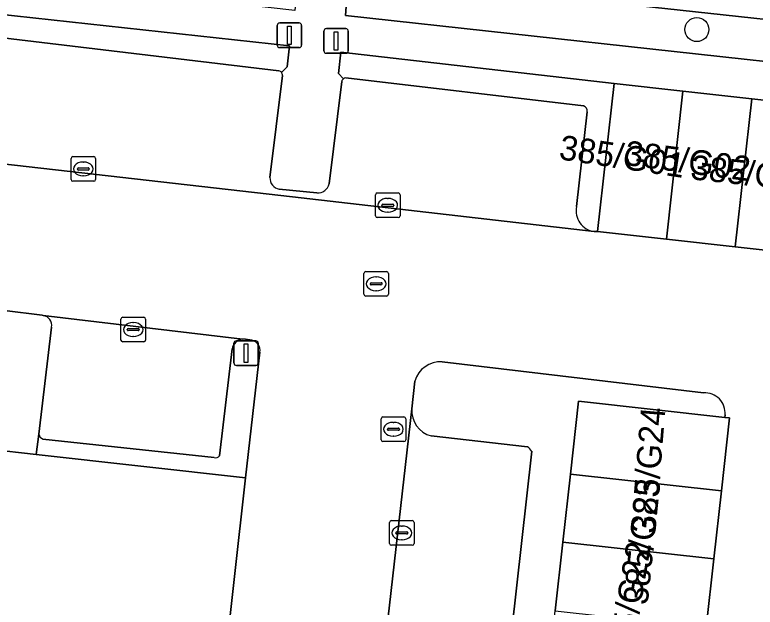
# Model space of a CAD drawing. Extents: x 162026 to 163502, y 387295 to 388169.
# Drawn here: x 162130.91 to 162161.01, y 387815.57 to 387839.64 of the extents above; entities that cross this region are included whole.
import ezdxf

# ---------------------------------------------------------------- set-up
doc = ezdxf.new("R2010")
doc.units = 0
for name, color, linetype in [('IMGEO_Boom', 7, 'Continuous'), ('IMGEO_Fietspad_gesloten', 7, 'Continuous'), ('IMGEO_Groenvoorziening', 7, 'Continuous'), ('IMGEO_Kolk', 7, 'Continuous'), ('IMGEO_Lichtmast', 7, 'Continuous'), ('IMGEO_Pand', 7, 'Continuous'), ('IMGEO_Pand_nummerreeks', 7, 'Continuous'), ('IMGEO_Parkeervlak_open', 7, 'Continuous'), ('IMGEO_Rijbaan_lokaal_open', 7, 'Continuous'), ('IMGEO_Rioolput', 7, 'Continuous'), ('IMGEO_Voetpad_open', 7, 'Continuous')]:
    doc.layers.add(name, color=color, linetype=linetype)

msp = doc.modelspace()

# ---------------------------------------------------------------- linework, layer by layer
at = {"layer": 'IMGEO_Boom'}
msp.add_circle((162158.638, 387839.043), 0.489, dxfattribs=at)
at = {"layer": 'IMGEO_Fietspad_gesloten'}
msp.add_lwpolyline([(162175.011, 387840.691), (162153.864, 387843.037), (162124.015, 387846.348), (162120.863, 387846.697), (162120.645, 387843.913), (162123.707, 387843.579), (162142.441, 387841.533), (162144.47, 387841.312), (162177.938, 387837.659)], dxfattribs=at)
at = {"layer": 'IMGEO_Groenvoorziening'}
for points in [[(162144.47, 387841.312), (162144.349, 387839.619), (162177.764, 387835.959)], [(162177.938, 387837.659), (162144.47, 387841.312)], [(162141.753, 387837.294), (162141.978, 387837.533), (162142.079, 387838.375), (162129.386, 387839.759)], [(162129.498, 387838.809), (162141.646, 387837.364)], [(162155.272, 387836.851), (162144.169, 387838.128), (162144.066, 387837.252), (162144.266, 387837.04)], [(162144.372, 387837.077), (162154.033, 387835.938)], [(162154.461, 387830.83), (162154.604, 387830.837), (162155.272, 387836.851)], [(162154.185, 387835.704), (162153.739, 387831.847)], [(162140.545, 387826.422), (162140.285, 387826.457)], [(162139.744, 387826.067), (162139.231, 387821.722)], [(162131.889, 387822.6), (162131.777, 387821.774), (162140.291, 387820.827), (162140.87, 387825.929)], [(162158.908, 387824.273), (162148.279, 387825.537)], [(162147.17, 387824.751), (162147.045, 387823.626)], [(162151.274, 387800.971), (162152.275, 387809.976), (162152.57, 387812.63), (162152.88, 387815.421), (162153.191, 387818.215), (162153.498, 387820.978), (162153.827, 387823.94), (162159.777, 387823.278), (162159.786, 387823.383)], [(162139.01, 387821.652), (162132.053, 387822.398)], [(162147.838, 387822.528), (162151.75, 387822.08)], [(162151.927, 387821.901), (162149.449, 387799.753)]]:
    msp.add_lwpolyline(points, dxfattribs=at)
for centre, radius, start, end in [((162141.609, 387837.191), 0.177, 35.6723, 77.9418), ((162144.375, 387836.898), 0.179, 90.9975, 127.4863), ((162153.968, 387835.73), 0.218, 353.2879, 72.7254), ((162154.596, 387831.691), 0.871, 169.6626, 261.0817), ((162140.217, 387825.98), 0.481, 96.1355, 169.6431), ((162140.218, 387826.018), 0.444, 81.3307, 96.7435), ((162140.452, 387826.007), 0.425, 349.3768, 77.4113), ((162148.206, 387824.465), 1.074, 86.0779, 164.5761), ((162158.967, 387823.453), 0.822, 355.1177, 94.1045), ((162148.108, 387823.558), 1.065, 176.3503, 255.325), ((162132.131, 387822.629), 0.243, 186.7684, 251.3766), ((162151.513, 387821.669), 0.474, 29.2912, 60.065), ((162139.076, 387821.829), 0.189, 249.6775, 325.4728)]:
    msp.add_arc(centre, radius, start, end, dxfattribs=at)
at = {"layer": 'IMGEO_Kolk'}
for p, q in [((162133.267, 387833.878), (162134.119, 387833.878)), ((162133.192, 387832.952), (162133.192, 387833.804)), ((162133.68, 387833.658), (162133.705, 387833.658)), ((162134.193, 387833.804), (162134.193, 387832.952)), ((162133.451, 387833.372), (162133.451, 387833.384)), ((162133.889, 387833.335), (162133.491, 387833.335)), ((162133.494, 387833.421), (162133.892, 387833.421)), ((162133.935, 387833.384), (162133.935, 387833.372)), ((162133.703, 387833.098), (162133.678, 387833.098)), ((162134.119, 387832.878), (162133.267, 387832.878)), ((162145.571, 387831.475), (162145.571, 387832.327)), ((162145.646, 387832.401), (162146.498, 387832.401)), ((162146.572, 387832.327), (162146.572, 387831.475)), ((162146.059, 387832.181), (162146.084, 387832.181)), ((162145.83, 387831.895), (162145.83, 387831.907)), ((162146.268, 387831.858), (162145.87, 387831.858)), ((162145.873, 387831.944), (162146.271, 387831.944)), ((162146.314, 387831.907), (162146.314, 387831.895)), ((162146.082, 387831.621), (162146.057, 387831.621)), ((162146.498, 387831.401), (162145.646, 387831.401)), ((162135.222, 387826.425), (162135.222, 387827.277)), ((162135.297, 387827.351), (162136.149, 387827.351)), ((162136.223, 387827.277), (162136.223, 387826.425)), ((162135.71, 387827.131), (162135.735, 387827.131)), ((162135.481, 387826.845), (162135.481, 387826.857)), ((162135.919, 387826.808), (162135.521, 387826.808)), ((162135.524, 387826.894), (162135.922, 387826.894)), ((162135.965, 387826.857), (162135.965, 387826.845)), ((162136.149, 387826.351), (162135.297, 387826.351)), ((162135.733, 387826.571), (162135.708, 387826.571)), ((162146.217, 387819.085), (162147.069, 387819.085)), ((162146.142, 387818.159), (162146.142, 387819.011)), ((162146.63, 387818.865), (162146.655, 387818.865)), ((162147.143, 387819.011), (162147.143, 387818.159)), ((162146.401, 387818.579), (162146.401, 387818.591)), ((162146.839, 387818.542), (162146.441, 387818.542)), ((162146.444, 387818.628), (162146.842, 387818.628)), ((162146.885, 387818.591), (162146.885, 387818.579)), ((162146.653, 387818.305), (162146.628, 387818.305)), ((162147.069, 387818.085), (162146.217, 387818.085))]:
    msp.add_line(p, q, dxfattribs=at)
for points in [[(162133.267, 387833.878), (162134.119, 387833.878)], [(162133.192, 387832.952), (162133.192, 387833.804)], [(162134.193, 387833.804), (162134.193, 387832.952)], [(162134.119, 387832.878), (162133.267, 387832.878)], [(162145.571, 387831.475), (162145.571, 387832.327)], [(162145.646, 387832.401), (162146.498, 387832.401)], [(162146.572, 387832.327), (162146.572, 387831.475)], [(162146.498, 387831.401), (162145.646, 387831.401)], [(162135.222, 387826.425), (162135.222, 387827.277)], [(162135.297, 387827.351), (162136.149, 387827.351)], [(162136.223, 387827.277), (162136.223, 387826.425)], [(162136.149, 387826.351), (162135.297, 387826.351)], [(162146.217, 387819.085), (162147.069, 387819.085)], [(162146.142, 387818.159), (162146.142, 387819.011)], [(162147.143, 387819.011), (162147.143, 387818.159)], [(162147.069, 387818.085), (162146.217, 387818.085)]]:
    msp.add_lwpolyline(points, dxfattribs=at)
for centre, radius, start, end in [((162133.269, 387833.802), 0.0765, 91.552, 178.448), ((162133.269, 387833.802), 0.0765, 91.552, 178.448), ((162134.117, 387833.802), 0.0765, 1.552, 88.448), ((162134.117, 387833.802), 0.0765, 1.552, 88.448), ((162133.491, 387833.381), 0.0403, 85.8775, 175.7526), ((162133.488, 387833.371), 0.0366, 178.938, 274.7102), ((162133.892, 387833.378), 0.043, 264.8664, 352.4533), ((162133.896, 387833.383), 0.0386, 1.7309, 96.639), ((162133.269, 387832.954), 0.0765, 181.552, 268.448), ((162133.269, 387832.954), 0.0765, 181.552, 268.448), ((162134.117, 387832.954), 0.0765, 271.552, 358.448), ((162134.117, 387832.954), 0.0765, 271.552, 358.448), ((162145.648, 387832.325), 0.0765, 91.552, 178.448), ((162145.648, 387832.325), 0.0765, 91.552, 178.448), ((162146.496, 387832.325), 0.0765, 1.552, 88.448), ((162146.496, 387832.325), 0.0765, 1.552, 88.448), ((162145.87, 387831.904), 0.0403, 85.8775, 175.7526), ((162145.867, 387831.894), 0.0366, 178.938, 274.7102), ((162146.271, 387831.901), 0.043, 264.8664, 352.4533), ((162146.275, 387831.906), 0.0386, 1.7309, 96.639), ((162145.648, 387831.477), 0.0765, 181.552, 268.448), ((162145.648, 387831.477), 0.0765, 181.552, 268.448), ((162146.496, 387831.477), 0.0765, 271.552, 358.448), ((162146.496, 387831.477), 0.0765, 271.552, 358.448), ((162135.299, 387827.275), 0.0765, 91.552, 178.448), ((162135.299, 387827.275), 0.0765, 91.552, 178.448), ((162136.147, 387827.275), 0.0765, 1.552, 88.448), ((162136.147, 387827.275), 0.0765, 1.552, 88.448), ((162135.521, 387826.854), 0.0403, 85.8775, 175.7526), ((162135.518, 387826.844), 0.0366, 178.938, 274.7102), ((162135.922, 387826.851), 0.043, 264.8664, 352.4533), ((162135.926, 387826.856), 0.0386, 1.7309, 96.639), ((162135.299, 387826.427), 0.0765, 181.552, 268.448), ((162135.299, 387826.427), 0.0765, 181.552, 268.448), ((162136.147, 387826.427), 0.0765, 271.552, 358.448), ((162136.147, 387826.427), 0.0765, 271.552, 358.448), ((162146.219, 387819.009), 0.0765, 91.552, 178.448), ((162146.219, 387819.009), 0.0765, 91.552, 178.448), ((162147.067, 387819.009), 0.0765, 1.552, 88.448), ((162147.067, 387819.009), 0.0765, 1.552, 88.448), ((162146.441, 387818.588), 0.0403, 85.8775, 175.7526), ((162146.438, 387818.578), 0.0366, 178.938, 274.7102), ((162146.842, 387818.585), 0.043, 264.8664, 352.4533), ((162146.846, 387818.59), 0.0386, 1.7309, 96.639), ((162146.219, 387818.161), 0.0765, 181.552, 268.448), ((162146.219, 387818.161), 0.0765, 181.552, 268.448), ((162147.067, 387818.161), 0.0765, 271.552, 358.448), ((162147.067, 387818.161), 0.0765, 271.552, 358.448)]:
    msp.add_arc(centre, radius, start, end, dxfattribs=at)
for centre, major_axis, ratio, start_param, end_param in [((162133.679, 387833.378), (-0.387, 0.002), 0.722429, 4.712389, 7.853982), ((162133.704, 387833.378), (-0.39, 0.002), 0.717154, 1.570796, 4.712389), ((162146.058, 387831.901), (-0.387, 0.002), 0.722429, 4.712389, 7.853982), ((162146.083, 387831.901), (-0.39, 0.002), 0.717154, 1.570796, 4.712389), ((162135.709, 387826.851), (-0.387, 0.002), 0.722429, 4.712389, 7.853982), ((162135.734, 387826.851), (-0.39, 0.002), 0.717154, 1.570796, 4.712389), ((162146.629, 387818.585), (-0.387, 0.002), 0.722429, 4.712389, 7.853982), ((162146.654, 387818.585), (-0.39, 0.002), 0.717154, 1.570796, 4.712389)]:
    msp.add_ellipse(centre, major_axis=major_axis, ratio=ratio, start_param=start_param, end_param=end_param, dxfattribs=at)
at = {"layer": 'IMGEO_Lichtmast'}
for p, q in [((162141.676, 387839.31), (162142.466, 387839.31)), ((162142.466, 387839.31), (162141.676, 387839.31)), ((162141.576, 387838.41), (162141.576, 387839.21)), ((162141.576, 387839.21), (162141.576, 387838.41)), ((162142.566, 387839.21), (162142.566, 387838.41)), ((162142.566, 387838.41), (162142.566, 387839.21)), ((162143.475, 387838.18), (162143.475, 387838.98)), ((162143.475, 387838.98), (162143.475, 387838.18)), ((162143.575, 387839.08), (162144.365, 387839.08)), ((162144.365, 387839.08), (162143.575, 387839.08)), ((162144.465, 387838.98), (162144.465, 387838.18)), ((162144.465, 387838.18), (162144.465, 387838.98)), ((162142.466, 387838.31), (162141.676, 387838.31)), ((162141.676, 387838.31), (162142.466, 387838.31)), ((162144.365, 387838.08), (162143.575, 387838.08)), ((162143.575, 387838.08), (162144.365, 387838.08)), ((162139.914, 387826.393), (162140.704, 387826.393)), ((162140.704, 387826.393), (162139.914, 387826.393)), ((162139.814, 387825.493), (162139.814, 387826.293)), ((162139.814, 387826.293), (162139.814, 387825.493)), ((162140.804, 387826.293), (162140.804, 387825.493)), ((162140.804, 387825.493), (162140.804, 387826.293)), ((162140.704, 387825.393), (162139.914, 387825.393)), ((162139.914, 387825.393), (162140.704, 387825.393))]:
    msp.add_line(p, q, dxfattribs=at)
for points in [[(162141.996, 387839.185), (162142.146, 387839.185), (162142.146, 387838.435), (162141.996, 387838.435), (162141.996, 387839.185)], [(162143.895, 387838.955), (162144.045, 387838.955), (162144.045, 387838.205), (162143.895, 387838.205), (162143.895, 387838.955)], [(162140.234, 387826.268), (162140.384, 387826.268), (162140.384, 387825.518), (162140.234, 387825.518), (162140.234, 387826.268)]]:
    msp.add_lwpolyline(points, dxfattribs=at)
for centre, start, end in [((162141.676, 387839.21), 90, 180), ((162141.676, 387839.21), 90, 180), ((162142.466, 387839.21), 0, 90), ((162142.466, 387839.21), 360, 90), ((162143.575, 387838.98), 90, 180), ((162143.575, 387838.98), 90, 180), ((162144.365, 387838.98), 0, 90), ((162144.365, 387838.98), 360, 90), ((162141.676, 387838.41), 180, 270), ((162141.676, 387838.41), 180, 270), ((162142.466, 387838.41), 270, 0), ((162142.466, 387838.41), 270, 0), ((162143.575, 387838.18), 180, 270), ((162143.575, 387838.18), 180, 270), ((162144.365, 387838.18), 270, 0), ((162144.365, 387838.18), 270, 0), ((162139.914, 387826.293), 90, 180), ((162139.914, 387826.293), 90, 180), ((162140.704, 387826.293), 0, 90), ((162140.704, 387826.293), 360, 90), ((162139.914, 387825.493), 180, 270), ((162139.914, 387825.493), 180, 270), ((162140.704, 387825.493), 270, 0), ((162140.704, 387825.493), 270, 0)]:
    msp.add_arc(centre, 0.1, start, end, dxfattribs=at)
at = {"layer": 'IMGEO_Pand'}
for points in [[(162154.604, 387830.837), (162157.402, 387830.526), (162158.07, 387836.54), (162155.272, 387836.851)], [(162160.2, 387830.215), (162160.868, 387836.229), (162158.07, 387836.54), (162157.402, 387830.526)], [(162162.997, 387829.904), (162163.666, 387835.918), (162160.868, 387836.229), (162160.2, 387830.215)], [(162159.965, 387823.257), (162159.777, 387823.278), (162153.827, 387823.94), (162153.498, 387820.978), (162159.635, 387820.293)], [(162136.99, 387791.294), (162140.291, 387820.827), (162131.777, 387821.774), (162129.845, 387821.989), (162127.212, 387822.282), (162126.828, 387818.829), (162122.62, 387781.023), (162134.38, 387779.681), (162130.995, 387750), (162130.736, 387747.732), (162141.359, 387746.642), (162143.866, 387746.385), (162144.468, 387751.76), (162146.901, 387773.492), (162147.459, 387778.48), (162151.769, 387778.109), (162152.073, 387780.721), (162153.365, 387780.576), (162153.748, 387783.984), (162136.381, 387785.848)], [(162159.635, 387820.293), (162153.498, 387820.978), (162153.191, 387818.215), (162159.328, 387817.53)], [(162159.328, 387817.53), (162153.191, 387818.215), (162152.88, 387815.421), (162159.018, 387814.739)]]:
    msp.add_lwpolyline(points, close=True, dxfattribs=at)
at = {"layer": 'IMGEO_Parkeervlak_open'}
for points in [[(162141.646, 387837.364), (162129.498, 387838.809)], [(162129.282, 387838.639), (162128.746, 387833.776), (162141.717, 387832.294), (162154.461, 387830.83)], [(162141.282, 387833.03), (162141.785, 387837.175)], [(162144.199, 387836.937), (162143.691, 387832.771)], [(162154.033, 387835.938), (162144.372, 387837.077)], [(162153.739, 387831.847), (162154.185, 387835.704)], [(162143.192, 387832.402), (162141.656, 387832.557)], [(162140.166, 387826.459), (162132.066, 387827.424)], [(162132.403, 387826.953), (162131.889, 387822.6)], [(162139.231, 387821.722), (162139.744, 387826.067)], [(162147.045, 387823.626), (162144.331, 387799.688)], [(162132.053, 387822.398), (162139.01, 387821.652)], [(162151.75, 387822.08), (162147.838, 387822.528)], [(162149.449, 387799.753), (162151.927, 387821.901)]]:
    msp.add_lwpolyline(points, dxfattribs=at)
for centre, radius, start, end in [((162141.609, 387837.191), 0.177, 35.6723, 77.9418), ((162141.612, 387837.192), 0.174, 354.3157, 35.7867), ((162144.385, 387836.89), 0.191, 128.2412, 165.6719), ((162144.375, 387836.898), 0.179, 90.9975, 127.4863), ((162153.968, 387835.73), 0.218, 353.2879, 72.7254), ((162141.745, 387833.012), 0.464, 177.7595, 258.9072), ((162143.22, 387832.886), 0.484, 266.6509, 346.3134), ((162154.596, 387831.691), 0.871, 169.6626, 261.0817), ((162131.989, 387827.013), 0.418, 351.7751, 79.3923), ((162140.217, 387825.98), 0.481, 96.1355, 169.6431), ((162148.108, 387823.558), 1.065, 176.3503, 255.325), ((162132.131, 387822.629), 0.243, 186.7684, 251.3766), ((162151.513, 387821.669), 0.474, 29.2912, 60.065), ((162139.076, 387821.829), 0.189, 249.6775, 325.4728)]:
    msp.add_arc(centre, radius, start, end, dxfattribs=at)
at = {"layer": 'IMGEO_Rijbaan_lokaal_open'}
for points in [[(162171.391, 387828.971), (162168.645, 387829.276), (162165.795, 387829.593), (162162.997, 387829.904), (162160.2, 387830.215), (162157.402, 387830.526), (162154.604, 387830.837), (162154.461, 387830.83), (162141.717, 387832.294), (162128.746, 387833.776), (162128.1, 387828.045)], [(162159.786, 387823.383), (162159.777, 387823.278), (162159.965, 387823.257), (162159.635, 387820.293), (162159.328, 387817.53), (162159.018, 387814.739), (162158.708, 387811.948), (162158.412, 387809.293), (162158.087, 387806.366), (162160.629, 387806.083), (162163.39, 387805.777), (162166.151, 387805.47), (162168.747, 387805.181), (162169.155, 387808.848), (162169.408, 387811.128), (162169.738, 387814.102), (162170.069, 387817.076), (162170.399, 387820.05), (162170.73, 387823.024), (162170.983, 387825.303), (162171.391, 387828.971)], [(162128.269, 387827.898), (162130.491, 387827.621), (162132.021, 387827.43)], [(162132.066, 387827.424), (162140.166, 387826.459)], [(162140.285, 387826.457), (162140.545, 387826.422)], [(162140.87, 387825.929), (162140.291, 387820.827), (162136.99, 387791.294), (162142.91, 387790.674), (162154.304, 387789.45), (162156.006, 387789.258), (162172.346, 387787.49), (162172.43, 387787.481), (162173.226, 387787.405), (162173.877, 387793.382), (162171.589, 387793.598), (162149.817, 387795.974), (162145.027, 387796.502)], [(162148.279, 387825.537), (162158.908, 387824.273)], [(162144.105, 387797.492), (162144.265, 387799.106), (162144.331, 387799.688), (162147.045, 387823.626), (162147.17, 387824.751)]]:
    msp.add_lwpolyline(points, dxfattribs=at)
for centre, radius, start, end in [((162132.011, 387827.186), 0.244, 77.0703, 87.7405), ((162140.218, 387826.018), 0.444, 81.3307, 96.7435), ((162140.452, 387826.007), 0.425, 349.3768, 77.4113), ((162148.206, 387824.465), 1.074, 86.0779, 164.5761), ((162158.967, 387823.453), 0.822, 355.1177, 94.1045)]:
    msp.add_arc(centre, radius, start, end, dxfattribs=at)
at = {"layer": 'IMGEO_Rioolput'}
for p, q in [((162145.098, 387828.283), (162145.098, 387829.135)), ((162145.173, 387829.209), (162146.025, 387829.209)), ((162146.099, 387829.135), (162146.099, 387828.283)), ((162145.357, 387828.703), (162145.357, 387828.715)), ((162145.4, 387828.752), (162145.798, 387828.752)), ((162145.586, 387828.989), (162145.611, 387828.989)), ((162145.841, 387828.715), (162145.841, 387828.703)), ((162145.795, 387828.666), (162145.397, 387828.666)), ((162145.609, 387828.429), (162145.584, 387828.429)), ((162146.025, 387828.209), (162145.173, 387828.209)), ((162145.876, 387823.299), (162146.728, 387823.299)), ((162145.801, 387822.373), (162145.801, 387823.225)), ((162146.289, 387823.079), (162146.314, 387823.079)), ((162146.802, 387823.225), (162146.802, 387822.373)), ((162146.06, 387822.793), (162146.06, 387822.805)), ((162146.498, 387822.756), (162146.1, 387822.756)), ((162146.103, 387822.842), (162146.501, 387822.842)), ((162146.544, 387822.805), (162146.544, 387822.793)), ((162146.312, 387822.519), (162146.287, 387822.519)), ((162146.728, 387822.299), (162145.876, 387822.299))]:
    msp.add_line(p, q, dxfattribs=at)
for points in [[(162145.098, 387828.283), (162145.098, 387829.135)], [(162145.173, 387829.209), (162146.025, 387829.209)], [(162146.099, 387829.135), (162146.099, 387828.283)], [(162146.025, 387828.209), (162145.173, 387828.209)], [(162145.876, 387823.299), (162146.728, 387823.299)], [(162145.801, 387822.373), (162145.801, 387823.225)], [(162146.802, 387823.225), (162146.802, 387822.373)], [(162146.728, 387822.299), (162145.876, 387822.299)]]:
    msp.add_lwpolyline(points, dxfattribs=at)
for centre, radius, start, end in [((162145.175, 387829.133), 0.0765, 91.552, 178.448), ((162145.175, 387829.133), 0.0765, 91.552, 178.448), ((162146.023, 387829.133), 0.0765, 1.552, 88.448), ((162146.023, 387829.133), 0.0765, 1.552, 88.448), ((162145.397, 387828.712), 0.0403, 85.8775, 175.7526), ((162145.802, 387828.714), 0.0386, 1.7309, 96.639), ((162145.394, 387828.702), 0.0366, 178.938, 274.7102), ((162145.798, 387828.709), 0.043, 264.8664, 352.4533), ((162145.175, 387828.285), 0.0765, 181.552, 268.448), ((162145.175, 387828.285), 0.0765, 181.552, 268.448), ((162146.023, 387828.285), 0.0765, 271.552, 358.448), ((162146.023, 387828.285), 0.0765, 271.552, 358.448), ((162145.878, 387823.223), 0.0765, 91.552, 178.448), ((162145.878, 387823.223), 0.0765, 91.552, 178.448), ((162146.726, 387823.223), 0.0765, 1.552, 88.448), ((162146.726, 387823.223), 0.0765, 1.552, 88.448), ((162146.1, 387822.802), 0.0403, 85.8775, 175.7526), ((162146.097, 387822.792), 0.0366, 178.938, 274.7102), ((162146.501, 387822.799), 0.043, 264.8664, 352.4533), ((162146.505, 387822.804), 0.0386, 1.7309, 96.639), ((162145.878, 387822.375), 0.0765, 181.552, 268.448), ((162145.878, 387822.375), 0.0765, 181.552, 268.448), ((162146.726, 387822.375), 0.0765, 271.552, 358.448), ((162146.726, 387822.375), 0.0765, 271.552, 358.448)]:
    msp.add_arc(centre, radius, start, end, dxfattribs=at)
for centre, major_axis, ratio, start_param, end_param in [((162145.585, 387828.709), (-0.387, 0.002), 0.722429, 4.712389, 7.853982), ((162145.61, 387828.709), (-0.39, 0.002), 0.717154, 1.570796, 4.712389), ((162146.288, 387822.799), (-0.387, 0.002), 0.722429, 4.712389, 7.853982), ((162146.313, 387822.799), (-0.39, 0.002), 0.717154, 1.570796, 4.712389)]:
    msp.add_ellipse(centre, major_axis=major_axis, ratio=ratio, start_param=start_param, end_param=end_param, dxfattribs=at)
at = {"layer": 'IMGEO_Voetpad_open'}
for points in [[(162177.764, 387835.959), (162144.349, 387839.619), (162144.47, 387841.312), (162142.441, 387841.533), (162142.287, 387839.823), (162124.231, 387841.861), (162123.536, 387841.932), (162123.364, 387840.416), (162129.386, 387839.759), (162142.079, 387838.375), (162141.978, 387837.533), (162141.753, 387837.294)], [(162144.266, 387837.04), (162144.066, 387837.252), (162144.169, 387838.128), (162155.272, 387836.851), (162158.07, 387836.54), (162160.868, 387836.229), (162163.666, 387835.918), (162166.464, 387835.607), (162169.313, 387835.29), (162173.885, 387834.782), (162177.973, 387834.328)], [(162141.785, 387837.175), (162141.282, 387833.03)], [(162143.691, 387832.771), (162144.199, 387836.937)], [(162141.656, 387832.557), (162143.192, 387832.402)], [(162132.021, 387827.43), (162130.491, 387827.621), (162129.845, 387821.989), (162131.777, 387821.774), (162131.889, 387822.6), (162132.403, 387826.953)]]:
    msp.add_lwpolyline(points, dxfattribs=at)
for centre, radius, start, end in [((162141.612, 387837.192), 0.174, 354.3157, 35.7867), ((162144.385, 387836.89), 0.191, 128.2412, 165.6719), ((162141.745, 387833.012), 0.464, 177.7595, 258.9072), ((162143.22, 387832.886), 0.484, 266.6509, 346.3134), ((162132.011, 387827.186), 0.244, 77.0703, 87.7405), ((162131.989, 387827.013), 0.418, 351.7751, 79.3923)]:
    msp.add_arc(centre, radius, start, end, dxfattribs=at)

# ---------------------------------------------------------------- texts
at = {"layer": 'IMGEO_Pand_nummerreeks'}
for s, rotation, p in [('385/G01', 351.4164, (162152.998, 387833.778)), ('385/G02', 352.4762, (162155.661, 387833.55)), ('385/G03', 353.8845, (162158.349, 387832.963)), ('385/G24', 85.3306, (162156.948, 387818.539)), ('385/G23', 84.0531, (162156.635, 387815.635)), ('385/G22', 80.3401, (162155.923, 387813.068))]:
    msp.add_text(s, height=1, rotation=rotation, dxfattribs=at).set_placement(p)

doc.saveas('drawing.dxf')
